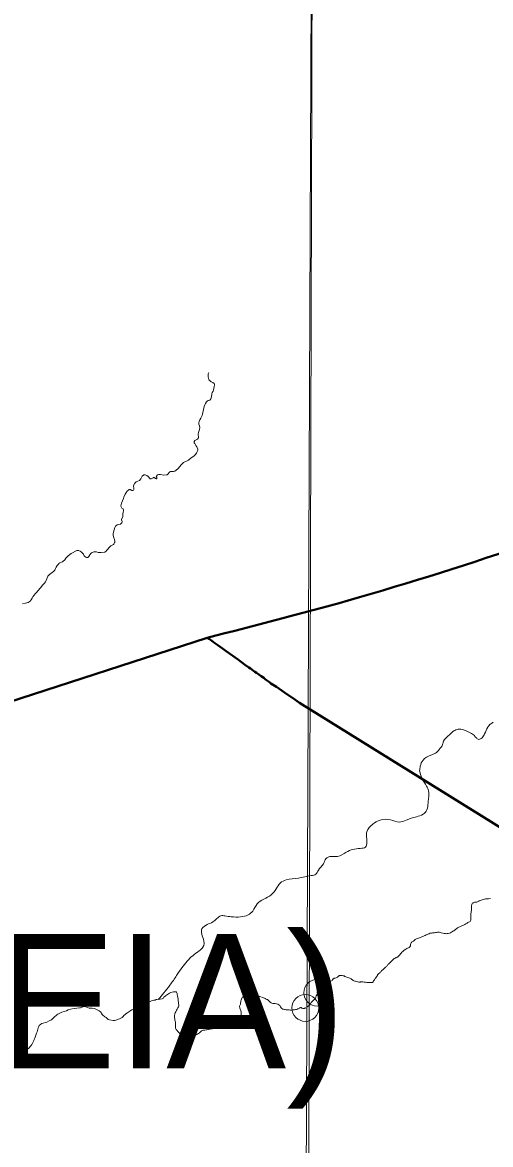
# Model space of a CAD drawing. Extents: x 553962 to 842807, y 8883888 to 9032388.
# Drawn here: x 595557 to 597299, y 8914812 to 8918990 of the extents above; entities that cross this region are included whole.
import ezdxf

# ---------------------------------------------------------------- set-up
doc = ezdxf.new("R2010")
doc.units = 0
doc.header["$LTSCALE"] = 200
doc.header["$PDMODE"] = 32
doc.header["$PDSIZE"] = 100
doc.layers.add('6', color=7, linetype='Continuous', lineweight=13)

msp = doc.modelspace()

# ---------------------------------------------------------------- linework, layer by layer
at = {"layer": '6', "lineweight": 40}
msp.add_line((590967.2, 8914985.2), (596244.3, 8916699.1), dxfattribs=at)
at = {"layer": '6'}
for points in [[(596655.5, 8924715.8), (596593.3, 8909930.3), (596531.7, 8896026.7)], [(596250.8, 8917687.3), (596248.7, 8917681.4), (596248.1, 8917671), (596249, 8917665.2), (596250.3, 8917660.7), (596252.4, 8917658.3), (596257.1, 8917654.4), (596260, 8917652.4), (596265.8, 8917650), (596270.7, 8917645.6), (596271.6, 8917643.7), (596271.6, 8917639.8), (596271.1, 8917634.4), (596268.2, 8917622.7), (596266.4, 8917617.8), (596263.4, 8917612), (596261.6, 8917606.8), (596260.5, 8917595.7), (596257.9, 8917588.2), (596255.4, 8917584.5), (596254.1, 8917583.7), (596249.3, 8917582.1), (596247.7, 8917582.2), (596245.3, 8917581.6), (596243.9, 8917580.7), (596243.9, 8917579.6), (596241.9, 8917577.3), (596238.1, 8917571.8), (596235.6, 8917566.4), (596233.7, 8917560.8), (596225.3, 8917527.3), (596220.9, 8917516.5), (596217.8, 8917510.6), (596215.1, 8917504.6), (596213.8, 8917499.6), (596214, 8917494.4), (596216, 8917488.3), (596217.2, 8917482.2), (596216.5, 8917474.5), (596212, 8917463.7), (596211.4, 8917457.9), (596212, 8917444.1), (596208.6, 8917438.8), (596198.3, 8917433.1), (596196.1, 8917430.4), (596195.8, 8917429.7), (596196, 8917424.9), (596198, 8917421.9), (596202, 8917414.9), (596206.1, 8917410.2), (596210.3, 8917401.9), (596209.8, 8917398), (596207.8, 8917392.2), (596204.3, 8917386.2), (596200.2, 8917380.3), (596194.8, 8917375.6), (596184.8, 8917369.3), (596174.7, 8917360.8), (596169.5, 8917357.7), (596156.6, 8917352.1), (596148.4, 8917343.8), (596135.3, 8917328.5), (596124.4, 8917319.8), (596118.9, 8917317.7), (596117.4, 8917317.7), (596113, 8917318.7), (596108, 8917318.5), (596105.3, 8917317.5), (596102.6, 8917314.5), (596099.2, 8917309.4), (596096.2, 8917306.2), (596092.9, 8917305.2), (596082.5, 8917305), (596071, 8917307.3), (596065.1, 8917307.5), (596059.9, 8917305.8), (596055.6, 8917301.1), (596055.1, 8917299.1), (596056.1, 8917296.6), (596057.1, 8917295.3), (596057.1, 8917292.5), (596056.6, 8917291.9), (596055.6, 8917291.5), (596054.9, 8917291.5), (596052, 8917292.5), (596047.6, 8917295.3), (596044.3, 8917295.4), (596043.6, 8917295.2), (596040.6, 8917293.5), (596035.6, 8917291.4), (596033.7, 8917290.9), (596033, 8917291.3), (596024.9, 8917299.5), (596019.8, 8917302.8), (596014.1, 8917305.2), (596009.1, 8917305.2), (596008.2, 8917305), (596002.9, 8917301.2), (595999.8, 8917296.2), (595997.1, 8917290.3), (595992.6, 8917285.1)], [(595992.6, 8917285.1), (595992.6, 8917285.1), (595986, 8917282), (595980.3, 8917279.9), (595975.9, 8917274.9), (595970.5, 8917266.3), (595970.4, 8917262.8), (595971.7, 8917256.9), (595971.4, 8917251.8), (595970.4, 8917249.2), (595968.2, 8917247.5), (595964.2, 8917247.1), (595957.9, 8917250.8), (595954.3, 8917250.6), (595945.7, 8917244.3), (595943.8, 8917240.9), (595939.2, 8917234.2), (595934.7, 8917223), (595933.1, 8917217.3), (595925.8, 8917200.6), (595924.2, 8917195.2), (595923, 8917190.3), (595923.1, 8917189.1), (595925.2, 8917184.7), (595927.4, 8917181.8), (595932.2, 8917178.9), (595933.5, 8917175.1), (595933.1, 8917172.1), (595931.4, 8917166.4), (595930.6, 8917161), (595930.6, 8917151)], [(595930.6, 8917151), (595925.3, 8917139.2), (595925.5, 8917138.4), (595927.9, 8917132.6), (595927.8, 8917129.4), (595926.4, 8917126.7), (595921.8, 8917122.2), (595909.9, 8917119.5), (595902.8, 8917114.8), (595900.6, 8917110.3), (595895.6, 8917092.5), (595894.9, 8917086.6), (595894.9, 8917080.8), (595895.8, 8917075.3), (595899.5, 8917064.5), (595900.8, 8917059.1), (595900.8, 8917055.3), (595900.3, 8917053.4), (595897, 8917047.9), (595895.5, 8917045.9), (595886.5, 8917041.5), (595881.7, 8917037.4), (595872.7, 8917026.1), (595866.1, 8917019.1), (595863.7, 8917017.9), (595861.3, 8917017.8), (595850.5, 8917016.4), (595844.8, 8917017), (595839.2, 8917017.2), (595833, 8917018.5), (595822.7, 8917018.5), (595814, 8917015.7), (595811.2, 8917012.6), (595807.6, 8917008), (595804.1, 8917001.3), (595802.3, 8916998.8), (595801.6, 8916998.5), (595797.7, 8916997.6), (595794.9, 8916998.2), (595792.6, 8916999.3), (595789.7, 8917001.9), (595787.4, 8917004.8), (595783.9, 8917010.5), (595778.5, 8917017.1), (595776.8, 8917017.5), (595775.9, 8917018.8), (595772.1, 8917021), (595765.3, 8917023.8), (595759.6, 8917023.8), (595754.2, 8917022), (595743.2, 8917015.9), (595737.9, 8917012.4), (595727.4, 8917004.5), (595723.2, 8917000.5), (595718.9, 8916995.4), (595714.4, 8916989.4), (595706.9, 8916982.7), (595706.2, 8916982.2), (595701.9, 8916981.1), (595696.7, 8916978.2), (595692.9, 8916975.7), (595691.4, 8916973.6), (595686.2, 8916968), (595683.2, 8916962.4), (595680.7, 8916956.7)], [(595680.7, 8916956.7), (595677.2, 8916951.3), (595673, 8916945.9), (595667.6, 8916941.7), (595662.7, 8916938.8), (595657.4, 8916935.1), (595651.2, 8916928.3), (595644.9, 8916912.5), (595642.6, 8916907.3), (595642.6, 8916907.3), (595638.8, 8916901.8), (595633.1, 8916895.6), (595624.1, 8916884.5), (595614, 8916873.5), (595609.5, 8916867.8), (595605.7, 8916863.5), (595599.3, 8916857.1), (595595.9, 8916851.8), (595593.3, 8916846), (595590.2, 8916840.6), (595585.5, 8916835.2), (595578.8, 8916830.7), (595573.4, 8916828.7), (595568.7, 8916827.4), (595556.8, 8916825.3)], [(596056.9, 8915352.1), (596055, 8915351.9), (596050.4, 8915349.8), (596046.1, 8915349.5), (596042.6, 8915348.8), (596037.9, 8915347.3), (596020.8, 8915339.2), (596018.6, 8915336.8), (596017.1, 8915336), (596016.2, 8915335), (596010.2, 8915331.3), (596002, 8915328.9), (595997.1, 8915327), (595992.9, 8915325.6), (595987.9, 8915325.1), (595983.3, 8915324), (595979, 8915321.9), (595977.8, 8915321), (595975.2, 8915320.4), (595974.1, 8915318.8), (595963.7, 8915313.4), (595946.1, 8915301.3), (595934.9, 8915292), (595931.5, 8915288.5), (595927.6, 8915285.7), (595918.6, 8915280.4), (595914.3, 8915278.6), (595904.7, 8915275.3), (595899.8, 8915274.4), (595894.3, 8915274.4), (595881.3, 8915276), (595876.1, 8915278.2), (595868.2, 8915284.5), (595863.1, 8915287.9), (595854.5, 8915295.6), (595852.8, 8915297.5), (595852, 8915300.6), (595851.1, 8915301.2), (595850.5, 8915302.8), (595848.5, 8915305.1), (595843.2, 8915309.6), (595833, 8915314.6), (595827.2, 8915317.9), (595825, 8915318.6), (595816.2, 8915319.7), (595811.3, 8915319.3), (595804.8, 8915320), (595792.5, 8915324.6), (595788, 8915325.5), (595785.5, 8915325.5), (595782.9, 8915324.6), (595778.4, 8915323.6), (595773.6, 8915321.7), (595769.3, 8915320.5), (595759.5, 8915320.2), (595749.9, 8915318.8), (595736, 8915315.9), (595726.9, 8915313.2), (595721.6, 8915310.5), (595703.3, 8915304.4), (595693.5, 8915299.8), (595688.7, 8915298), (595684.6, 8915295.3), (595681.1, 8915291.9), (595677.3, 8915288.9), (595670.6, 8915281.6), (595666.2, 8915277.6), (595662.2, 8915275), (595656.5, 8915272.1), (595647.4, 8915268), (595642.4, 8915266.8), (595634.1, 8915264.2), (595629.4, 8915262.4), (595625.1, 8915260), (595619.3, 8915255.7), (595617.5, 8915252), (595615.7, 8915246.4), (595611.8, 8915231.8)], [(596056.9, 8915352.1), (596055, 8915351.9), (596050.4, 8915349.8), (596046.1, 8915349.5), (596042.6, 8915348.8), (596037.9, 8915347.3), (596020.8, 8915339.2), (596018.6, 8915336.8), (596017.1, 8915336), (596016.2, 8915335), (596010.2, 8915331.3), (596002, 8915328.9), (595997.1, 8915327), (595992.9, 8915325.6), (595987.9, 8915325.1), (595983.3, 8915324), (595979, 8915321.9), (595977.8, 8915321), (595975.2, 8915320.4), (595974.1, 8915318.8), (595963.7, 8915313.4), (595946.1, 8915301.3), (595934.9, 8915292), (595931.5, 8915288.5), (595927.6, 8915285.7), (595918.6, 8915280.4), (595914.3, 8915278.6), (595904.7, 8915275.3), (595899.8, 8915274.4), (595894.3, 8915274.4), (595881.3, 8915276), (595876.1, 8915278.2), (595868.2, 8915284.5), (595863.1, 8915287.9), (595854.5, 8915295.6), (595852.8, 8915297.5), (595852, 8915300.6), (595851.1, 8915301.2), (595850.5, 8915302.8), (595848.5, 8915305.1), (595843.2, 8915309.6), (595833, 8915314.6), (595827.2, 8915317.9), (595825, 8915318.6), (595816.2, 8915319.7), (595811.3, 8915319.3), (595804.8, 8915320), (595792.5, 8915324.6), (595788, 8915325.5), (595785.5, 8915325.5), (595782.9, 8915324.6), (595778.4, 8915323.6), (595773.6, 8915321.7), (595769.3, 8915320.5), (595759.5, 8915320.2), (595749.9, 8915318.8), (595736, 8915315.9), (595726.9, 8915313.2), (595721.6, 8915310.5), (595703.3, 8915304.4), (595693.5, 8915299.8), (595688.7, 8915298), (595684.6, 8915295.3), (595681.1, 8915291.9), (595677.3, 8915288.9), (595670.6, 8915281.6), (595666.2, 8915277.6), (595662.2, 8915275), (595656.5, 8915272.1), (595647.4, 8915268), (595642.4, 8915266.8), (595634.1, 8915264.2), (595629.4, 8915262.4), (595625.1, 8915260), (595619.3, 8915255.7), (595617.5, 8915252), (595615.7, 8915246.4), (595611.8, 8915231.8)], [(595611.8, 8915231.8), (595610, 8915227.2), (595607.7, 8915222.5), (595603, 8915208.5), (595600.6, 8915203.6), (595599.1, 8915198.9), (595599.1, 8915198.9), (595597.1, 8915194.2), (595592, 8915185.1), (595588.6, 8915180.1), (595581.1, 8915171.3), (595576.2, 8915167.1), (595567.8, 8915161.1), (595544.8, 8915149.4)], [(595611.8, 8915231.8), (595610, 8915227.2), (595607.7, 8915222.5), (595603, 8915208.5), (595600.6, 8915203.6), (595599.1, 8915198.9), (595599.1, 8915198.9), (595597.1, 8915194.2), (595592, 8915185.1), (595588.6, 8915180.1), (595581.1, 8915171.3), (595576.2, 8915167.1), (595567.8, 8915161.1), (595544.8, 8915149.4)]]:
    msp.add_lwpolyline(points, dxfattribs=at)
msp.add_lwpolyline([(607600.8, 8920952.4), (596639.8, 8920989.8), (596608.8, 8909934.4), (607569.8, 8909894.9)], close=True, dxfattribs=at)
at = {"layer": '6', "lineweight": 40}
for points in [[(596245.7, 8916698.7), (596252, 8916694.7), (596261.5, 8916687.4), (596267.4, 8916683.6), (596272.9, 8916679.3), (596284.8, 8916671.1), (596302.1, 8916658.7), (596315, 8916649.8), (596360.9, 8916616.4), (596367.5, 8916612.2), (596371.8, 8916608.8), (596377.7, 8916604.7), (596383.4, 8916599.9), (596399.5, 8916588.4), (596405.6, 8916584.3), (596422.1, 8916572.3), (596428.7, 8916568.1), (596444.9, 8916556.3), (596454.8, 8916549.8), (596459.8, 8916545.5), (596465.6, 8916541.6), (596476.8, 8916533.4), (596481.9, 8916528.6), (596501.9, 8916516.5), (596532.1, 8916495.5), (596570.5, 8916469.4), (596588.2, 8916457.2)], [(596588.2, 8916457.2), (598619.5, 8915193.9), (599198.7, 8914813.4)]]:
    msp.add_lwpolyline(points, dxfattribs=at)
msp.add_spline([(596244.3, 8916699.1), (596768.6, 8916837.7), (598135.3, 8917279.9), (599449.7, 8917687.2), (600558.2, 8918071.1)], degree=3, dxfattribs=at)
at = {"layer": '6'}
for points in [[(597309, 8916384.8), (597298, 8916376.9), (597288.7, 8916365.8), (597276.9, 8916341), (597267.3, 8916326.9), (597255.5, 8916320.7), (597246.2, 8916326.2), (597236.2, 8916337.3), (597218.1, 8916348), (597179, 8916358.4), (597162, 8916352.1), (597146.1, 8916338.1), (597123.9, 8916313.6), (597120.6, 8916302.2), (597108.3, 8916282.9), (597093.6, 8916269.3), (597076.2, 8916261.9), (597047.7, 8916243.4), (597037.4, 8916221.2), (597035.2, 8916203.4)], [(597309, 8916384.8), (597298, 8916376.9), (597288.7, 8916365.8), (597276.9, 8916341), (597267.3, 8916326.9), (597255.5, 8916320.7), (597246.2, 8916326.2), (597236.2, 8916337.3), (597218.1, 8916348), (597179, 8916358.4), (597162, 8916352.1), (597146.1, 8916338.1), (597123.9, 8916313.6), (597120.6, 8916302.2), (597108.3, 8916282.9), (597093.6, 8916269.3), (597076.2, 8916261.9), (597047.7, 8916243.4), (597037.4, 8916221.2), (597035.2, 8916203.4)], [(597035.2, 8916203.4), (597043.3, 8916176.8), (597061, 8916146.8), (597068.4, 8916129.5), (597068.4, 8916100.6), (597066.6, 8916084), (597062.5, 8916058.5), (597048.1, 8916041.8), (597023, 8916032.9), (596985.6, 8916019.6), (596959, 8916013), (596927.2, 8916020.7), (596887.7, 8916020.4), (596861.1, 8916004.8), (596838.5, 8915976.4), (596837.4, 8915961.9), (596838.9, 8915938.3), (596833.7, 8915919), (596814.1, 8915915), (596762, 8915900.6), (596729.5, 8915884.7), (596700.6, 8915884.3), (596686.6, 8915876.5), (596677, 8915857.3), (596658.5, 8915833.6), (596648.5, 8915818.4), (596631.9, 8915813.6), (596583.8, 8915804.4), (596538.7, 8915797.4), (596516.6, 8915785.9), (596501.4, 8915764.1), (596482.2, 8915741.9), (596455.2, 8915725.2), (596430.8, 8915708.2), (596414.2, 8915681.6), (596396.8, 8915667.2), (596368.3, 8915659.8), (596334.3, 8915660.2), (596310.7, 8915663.1), (596295.2, 8915663.9), (596281.1, 8915653.5), (596265.2, 8915640.9), (596244.1, 8915630.9), (596224.9, 8915615.4), (596223.1, 8915601.7), (596230.8, 8915577.4), (596229, 8915546.4), (596214.6, 8915533.4), (596190.9, 8915515.3), (596169.8, 8915495), (596150.6, 8915470.2), (596131, 8915441.4), (596105.9, 8915405.6), (596083.7, 8915377.1), (596062.6, 8915352.7)], [(597035.2, 8916203.4), (597043.3, 8916176.8), (597061, 8916146.8), (597068.4, 8916129.5), (597068.4, 8916100.6), (597066.6, 8916084), (597062.5, 8916058.5), (597048.1, 8916041.8), (597023, 8916032.9), (596985.6, 8916019.6), (596959, 8916013), (596927.2, 8916020.7), (596887.7, 8916020.4), (596861.1, 8916004.8), (596838.5, 8915976.4), (596837.4, 8915961.9), (596838.9, 8915938.3), (596833.7, 8915919), (596814.1, 8915915), (596762, 8915900.6), (596729.5, 8915884.7), (596700.6, 8915884.3), (596686.6, 8915876.5), (596677, 8915857.3), (596658.5, 8915833.6), (596648.5, 8915818.4), (596631.9, 8915813.6), (596583.8, 8915804.4), (596538.7, 8915797.4), (596516.6, 8915785.9), (596501.4, 8915764.1), (596482.2, 8915741.9), (596455.2, 8915725.2), (596430.8, 8915708.2), (596414.2, 8915681.6), (596396.8, 8915667.2), (596368.3, 8915659.8), (596334.3, 8915660.2), (596310.7, 8915663.1), (596295.2, 8915663.9), (596281.1, 8915653.5), (596265.2, 8915640.9), (596244.1, 8915630.9), (596224.9, 8915615.4), (596223.1, 8915601.7), (596230.8, 8915577.4), (596229, 8915546.4), (596214.6, 8915533.4), (596190.9, 8915515.3), (596169.8, 8915495), (596150.6, 8915470.2), (596131, 8915441.4), (596105.9, 8915405.6), (596083.7, 8915377.1), (596062.6, 8915352.7)]]:
    msp.add_spline(points, degree=3, dxfattribs=at)
for points in [[(597298.7, 8915727.7), (597286.5, 8915727.3), (597279.7, 8915726.6), (597272.2, 8915725.1), (597263.9, 8915722.5), (597256.4, 8915718.6), (597253.8, 8915717.1), (597247.7, 8915714.7), (597240.7, 8915714.6), (597236.7, 8915713.7), (597232.5, 8915711.4), (597229.7, 8915707.7), (597228.2, 8915702.2), (597228.1, 8915696), (597228.3, 8915688.1), (597227.3, 8915679.6), (597226, 8915672.8), (597225.9, 8915664.2), (597226.3, 8915652.2), (597225.5, 8915647.3), (597223.2, 8915642.8), (597218.2, 8915640.3), (597210.6, 8915635.6), (597207.3, 8915634.1)], [(597207.3, 8915634.1), (597201.3, 8915630.8), (597196, 8915627.9), (597184.1, 8915622.6), (597177.1, 8915619.2), (597167.4, 8915612.4), (597156, 8915604), (597150.1, 8915600.8), (597141.5, 8915598.1), (597134.8, 8915596.5), (597127.1, 8915597.9), (597115.2, 8915601.2), (597107.2, 8915602.7), (597101.2, 8915602.8), (597094.6, 8915600.8), (597087.2, 8915600.4), (597079.1, 8915599.7), (597070.8, 8915597.5), (597062, 8915593.4), (597040.8, 8915583.9), (597034.3, 8915581.3), (597027.3, 8915579.8), (597020.4, 8915577.5), (597016, 8915573.5), (597013.2, 8915569.2), (597009.5, 8915566.9), (597006.2, 8915566.3)], [(597006.7, 8915565.5), (597003.8, 8915564.7), (597001.6, 8915560.2), (597001.6, 8915556.2), (597001.6, 8915552.5), (597000.3, 8915550.4), (596999.4, 8915548.5), (596996.7, 8915546.4), (596990.5, 8915543.3), (596984, 8915540.4), (596976, 8915534.6), (596962.2, 8915521.2), (596959.3, 8915516.4), (596956.8, 8915512.6), (596954.2, 8915511.2), (596950.2, 8915509.5), (596946.2, 8915507.7), (596943.7, 8915506.8), (596941.3, 8915505), (596936.7, 8915501.2), (596934.7, 8915498.3), (596929.8, 8915494.5), (596925.8, 8915490.1), (596923.2, 8915487.4), (596920.8, 8915484.5), (596916.7, 8915482.2), (596914.7, 8915478.3), (596909.9, 8915472.9), (596906.5, 8915471), (596905.2, 8915469.6), (596893.7, 8915458.5)], [(596738.9, 8915441.6), (596737.8, 8915441.6), (596736, 8915441.1), (596733.8, 8915438.7), (596731.2, 8915436), (596728.1, 8915434.3), (596720, 8915432.1), (596714.7, 8915430.1), (596713.3, 8915428.8), (596711.9, 8915426.1), (596709.8, 8915423.7), (596704.2, 8915419.9), (596696.8, 8915416.1), (596692.5, 8915414.7), (596689.7, 8915414.1), (596686.9, 8915414.4), (596682.8, 8915414.2), (596679.7, 8915413.4), (596675.8, 8915413.6), (596674.5, 8915414.6), (596672.6, 8915416.8), (596669, 8915417.7), (596665.4, 8915416.6), (596662.7, 8915415.1), (596661, 8915412.7), (596658.1, 8915405.9), (596657.1, 8915403.8), (596656.6, 8915400.5), (596656.1, 8915393.2), (596656.1, 8915389), (596655.6, 8915386.4), (596654.5, 8915383.5), (596653.7, 8915379.8), (596654.1, 8915377.2)], [(596893.7, 8915458.5), (596891.1, 8915455.9), (596886.1, 8915450.8), (596881.1, 8915447.1), (596879, 8915444.2), (596876.7, 8915439.7), (596874.8, 8915436.9), (596869.3, 8915429.2), (596866.6, 8915425.4), (596864, 8915421.4), (596861.4, 8915417.6), (596860.5, 8915415.8), (596859, 8915415.3), (596853.6, 8915415.2), (596842, 8915415.6), (596834.9, 8915416.2), (596822.8, 8915417.8), (596816.4, 8915417.9), (596814, 8915417.2), (596808.9, 8915416.9), (596800.7, 8915418.8), (596793.2, 8915420.9), (596787.8, 8915423.4), (596785.8, 8915425.7), (596780.9, 8915428.5), (596774.8, 8915431.8), (596769, 8915434.4), (596760.3, 8915436.5), (596753.5, 8915440.3), (596748.2, 8915441.5), (596741.5, 8915442.3), (596739, 8915442)], [(596553.2, 8915313), (596547.9, 8915313.2), (596538.6, 8915313.9), (596524.7, 8915316), (596518.9, 8915320.5), (596516.8, 8915328), (596512.7, 8915332.3), (596501.2, 8915336.3), (596494, 8915337.2), (596488.7, 8915337.2), (596482.3, 8915338.9), (596476.1, 8915345.1), (596471.6, 8915349.8), (596469.1, 8915351.4), (596463.7, 8915353.7), (596460.5, 8915355.4), (596455, 8915358.4), (596445.9, 8915361.2), (596428.8, 8915367.6), (596423.9, 8915370.2), (596420.9, 8915373.4), (596418.6, 8915375.1), (596413.5, 8915377.2), (596406.9, 8915377.4), (596401.1, 8915376.8), (596398.3, 8915374.7), (596389.2, 8915368.9), (596386.1, 8915367), (596381.9, 8915364.2), (596377.2, 8915361.2), (596373.1, 8915357.8), (596370.4, 8915348.4), (596370.2, 8915345.1), (596368.2, 8915334.4), (596365.2, 8915329.3), (596364.4, 8915325.4), (596366.5, 8915319.8), (596368, 8915313.8), (596371.2, 8915305.9), (596370.6, 8915296.9), (596369.1, 8915284.9), (596366.4, 8915276.8), (596363, 8915273.4), (596361, 8915271.2), (596357.4, 8915271), (596347.9, 8915273.9), (596341.7, 8915274.7), (596337.2, 8915272.6), (596324.8, 8915271.1), (596313.8, 8915268.1), (596303.7, 8915267.1), (596295.4, 8915265.4), (596291.4, 8915265.4), (596285.2, 8915259.6), (596276.6, 8915251.6), (596268.2, 8915244.5), (596264.8, 8915243), (596259.7, 8915243), (596251.6, 8915241.5), (596248.2, 8915239.8), (596238.5, 8915238.3), (596232.3, 8915238.5), (596225.5, 8915236.3), (596221, 8915233.6), (596215.7, 8915227.8), (596210.2, 8915224.4), (596201.3, 8915220.3), (596195.5, 8915216.9), (596187.7, 8915215.6), (596178.1, 8915215.2), (596163.3, 8915216), (596154.2, 8915218.2), (596145, 8915223.3), (596140.3, 8915227.8), (596134.5, 8915233.8), (596130, 8915239.5), (596127.3, 8915242.3), (596126.4, 8915248.9), (596126.4, 8915253.2), (596127.9, 8915261.8), (596124.5, 8915274.8), (596121.9, 8915292.6), (596124.9, 8915301.2), (596133.3, 8915317.6), (596138.4, 8915324.3), (596139, 8915332), (596137.5, 8915340.5), (596136.2, 8915353.4), (596134.8, 8915366), (596132.2, 8915375.9), (596130.7, 8915379.5), (596128.8, 8915380.8), (596126.7, 8915380.8), (596119.7, 8915381), (596108.6, 8915377.8), (596100.2, 8915373.7), (596092.6, 8915368.5), (596086.2, 8915363.4), (596081.3, 8915357.4), (596078.7, 8915354.6), (596056.9, 8915352.1)], [(596553.2, 8915313), (596547.9, 8915313.2), (596538.6, 8915313.9), (596524.7, 8915316), (596518.9, 8915320.5), (596516.8, 8915328), (596512.7, 8915332.3), (596501.2, 8915336.3), (596494, 8915337.2), (596488.7, 8915337.2), (596482.3, 8915338.9), (596476.1, 8915345.1), (596471.6, 8915349.8), (596469.1, 8915351.4), (596463.7, 8915353.7), (596460.5, 8915355.4), (596455, 8915358.4), (596445.9, 8915361.2), (596428.8, 8915367.6), (596423.9, 8915370.2), (596420.9, 8915373.4), (596418.6, 8915375.1), (596413.5, 8915377.2), (596406.9, 8915377.4), (596401.1, 8915376.8), (596398.3, 8915374.7), (596389.2, 8915368.9), (596386.1, 8915367), (596381.9, 8915364.2), (596377.2, 8915361.2), (596373.1, 8915357.8), (596370.4, 8915348.4), (596370.2, 8915345.1), (596368.2, 8915334.4), (596365.2, 8915329.3), (596364.4, 8915325.4), (596366.5, 8915319.8), (596368, 8915313.8), (596371.2, 8915305.9), (596370.6, 8915296.9), (596369.1, 8915284.9), (596366.4, 8915276.8), (596363, 8915273.4), (596361, 8915271.2), (596357.4, 8915271), (596347.9, 8915273.9), (596341.7, 8915274.7), (596337.2, 8915272.6), (596324.8, 8915271.1), (596313.8, 8915268.1), (596303.7, 8915267.1), (596295.4, 8915265.4), (596291.4, 8915265.4), (596285.2, 8915259.6), (596276.6, 8915251.6), (596268.2, 8915244.5), (596264.8, 8915243), (596259.7, 8915243), (596251.6, 8915241.5), (596248.2, 8915239.8), (596238.5, 8915238.3), (596232.3, 8915238.5), (596225.5, 8915236.3), (596221, 8915233.6), (596215.7, 8915227.8), (596210.2, 8915224.4), (596201.3, 8915220.3), (596195.5, 8915216.9), (596187.7, 8915215.6), (596178.1, 8915215.2), (596163.3, 8915216), (596154.2, 8915218.2), (596145, 8915223.3), (596140.3, 8915227.8), (596134.5, 8915233.8), (596130, 8915239.5), (596127.3, 8915242.3), (596126.4, 8915248.9), (596126.4, 8915253.2), (596127.9, 8915261.8), (596124.5, 8915274.8), (596121.9, 8915292.6), (596124.9, 8915301.2), (596133.3, 8915317.6), (596138.4, 8915324.3), (596139, 8915332), (596137.5, 8915340.5), (596136.2, 8915353.4), (596134.8, 8915366), (596132.2, 8915375.9), (596130.7, 8915379.5), (596128.8, 8915380.8), (596126.7, 8915380.8), (596119.7, 8915381), (596108.6, 8915377.8), (596100.2, 8915373.7), (596092.6, 8915368.5), (596086.2, 8915363.4), (596081.3, 8915357.4), (596078.7, 8915354.6), (596056.9, 8915352.1)], [(596653.7, 8915373.4), (596653.7, 8915373.2), (596653.4, 8915371.6), (596652.3, 8915368.8), (596650.8, 8915366.5), (596648.9, 8915362.6), (596648.8, 8915359.1), (596647.5, 8915355.5), (596645.7, 8915353.3), (596642, 8915350.8), (596638.3, 8915347.7), (596632.2, 8915342), (596630.4, 8915339.6), (596627.4, 8915333.7), (596625.4, 8915330.4), (596616.9, 8915324.7)], [(596609.7, 8915320.8), (596605.8, 8915317.7), (596603.8, 8915317.8), (596596.1, 8915320.5), (596594.6, 8915322.6), (596591.8, 8915322.6), (596587.3, 8915319.2), (596584.3, 8915317.1), (596570.5, 8915313.2), (596558.6, 8915312.9), (596553.2, 8915313)], [(596609.7, 8915320.8), (596605.8, 8915317.7), (596603.8, 8915317.8), (596596.1, 8915320.5), (596594.6, 8915322.6), (596591.8, 8915322.6), (596587.3, 8915319.2), (596584.3, 8915317.1), (596570.5, 8915313.2), (596558.6, 8915312.9), (596553.2, 8915313)], [(596616.9, 8915324.7), (596616.8, 8915324.6), (596616.7, 8915324.6), (596616.7, 8915324.5)]]:
    msp.add_open_spline(points, degree=3, dxfattribs=at)
for p in [(596654.1, 8915377.2), (596609.7, 8915320.8)]:
    msp.add_point(p, dxfattribs=at)

# ---------------------------------------------------------------- texts
msp.add_text('(DELMIRO GOUVEIA)', height=500, dxfattribs=at).set_placement((590036.9, 8915095.5))

doc.saveas('drawing.dxf')
